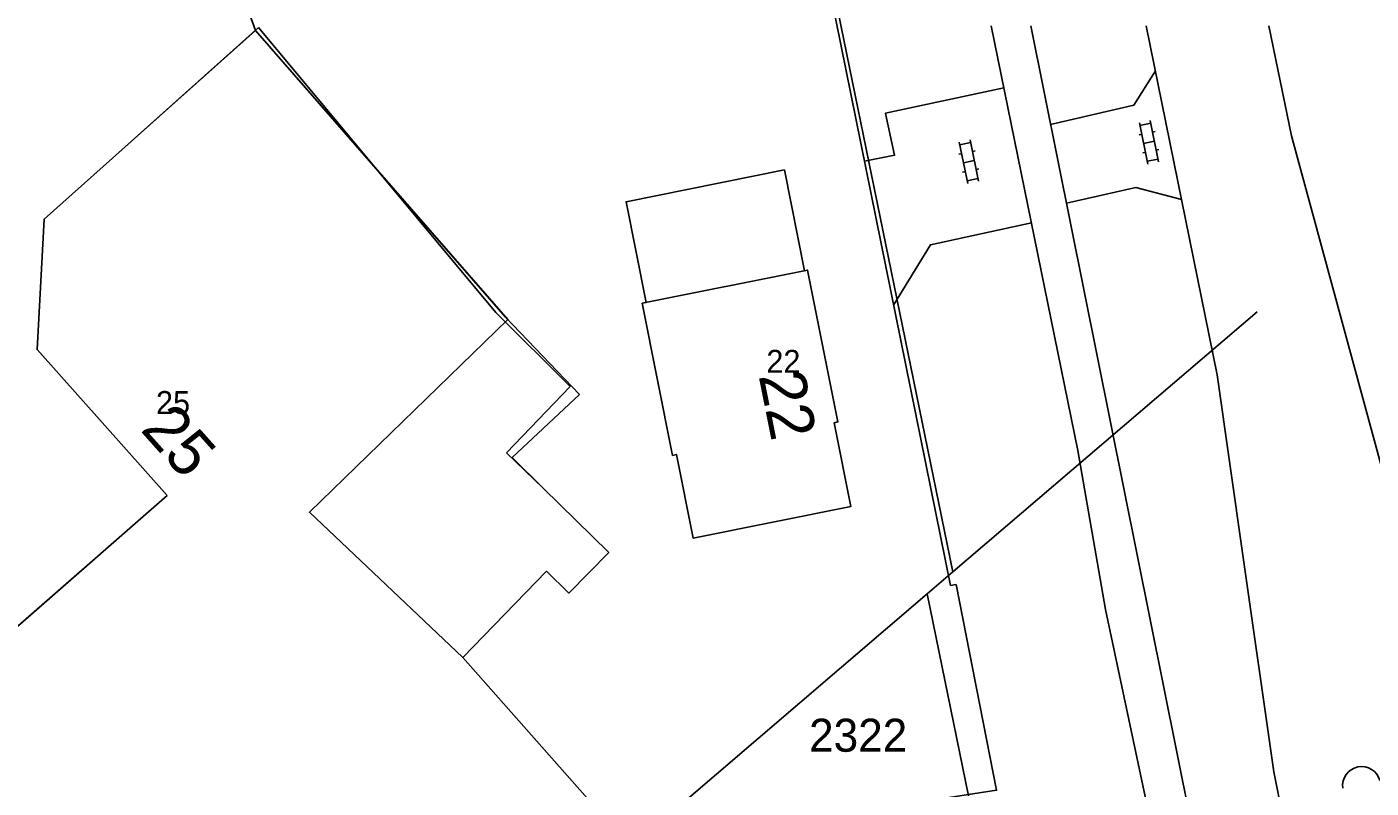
# Model space of a CAD drawing. Extents: x 148816 to 151297, y 399515 to 402500.
# Drawn here: x 151067.4 to 151140.7, y 399708.4 to 399749.9 of the extents above; entities that cross this region are included whole.
import ezdxf

# ---------------------------------------------------------------- set-up
doc = ezdxf.new("R2010")
doc.units = 0
for name, color, linetype in [('B01 Hoofdgebouw  [D] Norm', 7, 'Continuous'), ('B01 Hoofdgebouw  [T] Norm', 7, 'Continuous'), ('B01 hoofgebouw', 7, 'Continuous'), ('G01 perceelsgrens', 7, 'Continuous'), ('S02 Open verharding  Norm', 7, 'Continuous'), ('T01 Muur  [D] Gem', 7, 'Continuous'), ('T04 Haag heg  [D] Gem', 7, 'Continuous'), ('V00 Kant verharding algemeen  [T] Norm', 7, 'Continuous'), ('Z01 perceelnummer', 7, 'Continuous'), ('Z02 huisnummer', 7, 'Continuous'), ('Z02 Huisnummer  [Tekst] Norm', 7, 'Continuous')]:
    doc.layers.add(name, color=color, linetype=linetype)

msp = doc.modelspace()

# ---------------------------------------------------------------- linework, layer by layer
at = {"layer": 'B01 Hoofdgebouw  [D] Norm'}
for p, q in [((151080.004, 399749.91), (151072.04, 399742.79)), ((151080.004, 399749.91), (151092.95, 399734.372)), ((151092.95, 399734.372), (151097.013, 399730.336)), ((151097.013, 399730.336), (151093.532, 399726.725)), ((151093.532, 399726.725), (151095.54, 399724.79))]:
    msp.add_line(p, q, dxfattribs=at)
at = {"layer": 'B01 Hoofdgebouw  [T] Norm'}
for p, q in [((151072.04, 399742.79), (151068.315, 399739.46)), ((151100.052, 399740.403), (151108.689, 399742.138)), ((151108.689, 399742.138), (151109.792, 399736.648)), ((151101.155, 399734.913), (151100.052, 399740.403)), ((151068.315, 399739.46), (151067.925, 399732.345)), ((151109.792, 399736.648), (151109.95, 399736.68)), ((151109.95, 399736.68), (151111.61, 399728.4)), ((151100.94, 399734.87), (151101.155, 399734.913)), ((151102.59, 399726.58), (151100.94, 399734.87)), ((151067.925, 399732.345), (151075.02, 399724.399)), ((151111.61, 399728.4), (151111.41, 399728.36)), ((151111.41, 399728.36), (151112.32, 399723.8)), ((151102.8, 399726.63), (151102.59, 399726.58)), ((151103.71, 399722.07), (151102.8, 399726.63)), ((151075.02, 399724.399), (151052.848, 399704.999)), ((151099.11, 399721.29), (151095.54, 399724.79)), ((151112.32, 399723.8), (151103.71, 399722.07)), ((151096.93, 399719.07), (151099.11, 399721.29)), ((151091.15, 399715.56), (151095.72, 399720.26)), ((151095.72, 399720.26), (151096.93, 399719.07)), ((151100.31, 399705.21), (151091.15, 399715.56))]:
    msp.add_line(p, q, dxfattribs=at)
at = {"layer": 'B01 hoofgebouw'}
for points in [[(151095.54, 399724.79), (151093.836, 399726.46), (151097.51, 399729.907), (151093.473, 399734.112), (151079.833, 399749.75), (151072.042, 399742.791)], [(151072.042, 399742.791), (151068.313, 399739.46), (151067.926, 399732.343), (151075.02, 399724.401), (151052.848, 399704.999)], [(151100.94, 399734.87), (151102.59, 399726.58), (151102.8, 399726.63), (151103.71, 399722.07), (151112.32, 399723.8), (151111.41, 399728.36), (151111.61, 399728.4), (151109.95, 399736.68), (151109.792, 399736.648), (151108.689, 399742.138), (151100.052, 399740.403), (151101.155, 399734.913)], [(151100.94, 399734.87), (151102.59, 399726.58), (151102.8, 399726.63), (151103.71, 399722.07), (151112.32, 399723.8), (151111.41, 399728.36), (151111.61, 399728.4), (151109.95, 399736.68), (151100.94, 399734.87)], [(151067.352, 399688.875), (151068.135, 399689.64), (151076.722, 399680.054), (151081.54, 399684.384), (151081.613, 399684.303), (151081.83, 399684.504), (151081.687, 399684.661), (151086.96, 399689.495), (151087.699, 399688.677), (151089.609, 399690.372), (151087.01, 399693.26), (151088.9, 399694.95), (151089.19, 399694.63), (151089.81, 399695.2), (151089.54, 399695.52), (151100.31, 399705.21), (151091.15, 399715.56), (151095.72, 399720.26), (151096.93, 399719.07), (151099.11, 399721.29), (151095.54, 399724.79)]]:
    msp.add_lwpolyline(points, dxfattribs=at)
at = {"layer": 'G01 perceelsgrens'}
for points in [[(151117.881, 399720.232), (151109.956, 399758.915), (151106.99, 399773.078)], [(151077.642, 399755.866), (151079.833, 399749.75), (151093.601, 399733.979), (151082.784, 399723.475), (151091.15, 399715.56), (151100.31, 399705.21)], [(151117.881, 399720.232), (151134.47, 399734.414)], [(151116.481, 399719.035), (151117.881, 399720.232)], [(151100.31, 399705.21), (151116.481, 399719.035)], [(151118.724, 399708.023), (151116.481, 399719.035)]]:
    msp.add_lwpolyline(points, dxfattribs=at)
at = {"layer": 'S02 Open verharding  Norm'}
for p, q in [((151128.637, 399744.837), (151129.097, 399742.583)), ((151128.049, 399744.717), (151128.509, 399742.463)), ((151128.079, 399744.57), (151128.667, 399744.69)), ((151128.914, 399744.23), (151128.767, 399744.2)), ((151118.228, 399743.662), (151118.688, 399741.408)), ((151118.258, 399743.515), (151118.846, 399743.635)), ((151118.816, 399743.782), (151119.276, 399741.528)), ((151128.179, 399744.08), (151128.032, 399744.05)), ((151128.867, 399743.71), (151128.279, 399743.59)), ((151118.358, 399743.025), (151118.211, 399742.995)), ((151119.046, 399742.655), (151118.458, 399742.535)), ((151119.093, 399743.175), (151118.946, 399743.145)), ((151128.379, 399743.1), (151128.232, 399743.07)), ((151128.479, 399742.61), (151129.067, 399742.73)), ((151129.114, 399743.25), (151128.967, 399743.22)), ((151118.558, 399742.045), (151118.411, 399742.015)), ((151119.293, 399742.195), (151119.146, 399742.165)), ((151118.658, 399741.555), (151119.246, 399741.675))]:
    msp.add_line(p, q, dxfattribs=at)
at = {"layer": 'T01 Muur  [D] Gem'}
msp.add_line((151118.066, 399719.544), (151117.746, 399719.479), dxfattribs=at)
msp.add_lwpolyline([(151118.066, 399719.544), (151120.258, 399708.325), (151100.281, 399705.243)], dxfattribs=at)
at = {"layer": 'T04 Haag heg  [D] Gem'}
msp.add_lwpolyline([(151105.265, 399780.387), (151106.772, 399773.004), (151106.888, 399773.027), (151117.746, 399719.479)], dxfattribs=at)
at = {"layer": 'V00 Kant verharding algemeen  [T] Norm'}
for p, q in [((151124.7, 399726.84), (151119.97, 399750)), ((151122.125, 399750), (151133.549, 399693.286)), ((151128.425, 399750), (151132.287, 399730.965)), ((151135.115, 399750), (151136.339, 399743.998)), ((151126.21, 399718.17), (151124.7, 399726.84)), ((151131.539, 399692.942), (151126.21, 399718.17))]:
    msp.add_line(p, q, dxfattribs=at)
for points in [[(151128.924, 399747.541), (151127.752, 399745.672), (151123.211, 399744.61)], [(151120.659, 399746.624), (151114.195, 399745.232), (151114.198, 399745.222), (151114.699, 399742.943), (151113.056, 399742.61)], [(151136.339, 399743.998), (151145.263, 399711.25), (151148.326, 399696.181)], [(151124.074, 399740.325), (151127.857, 399741.186), (151130.345, 399740.536)], [(151114.647, 399734.764), (151116.657, 399738.066), (151122.166, 399739.249)], [(151132.287, 399730.965), (151133.693, 399721.131), (151135.381, 399709.332), (151138.38, 399694.234)]]:
    msp.add_lwpolyline(points, dxfattribs=at)
msp.add_arc((151140.17, 399708.574), 1.038, 15.50659, 187.39551, dxfattribs=at)

# ---------------------------------------------------------------- texts
at = {"layer": 'Z01 perceelnummer'}
msp.add_text('2322', height=1.8, dxfattribs=at).set_placement((151110.035, 399710.423))
at = {"layer": 'Z02 huisnummer'}
for s, rotation, p in [('22', 281.36614, (151107.277, 399730.93)), ('25', 311.75725, (151073.519, 399727.956))]:
    msp.add_text(s, height=2.5, rotation=rotation, dxfattribs=at).set_placement(p)
at = {"layer": 'Z02 Huisnummer  [Tekst] Norm'}
for s, p in [('22', (151107.705, 399731.08)), ('25', (151074.415, 399728.835))]:
    msp.add_text(s, height=1.25, dxfattribs=at).set_placement(p)

doc.saveas('drawing.dxf')
